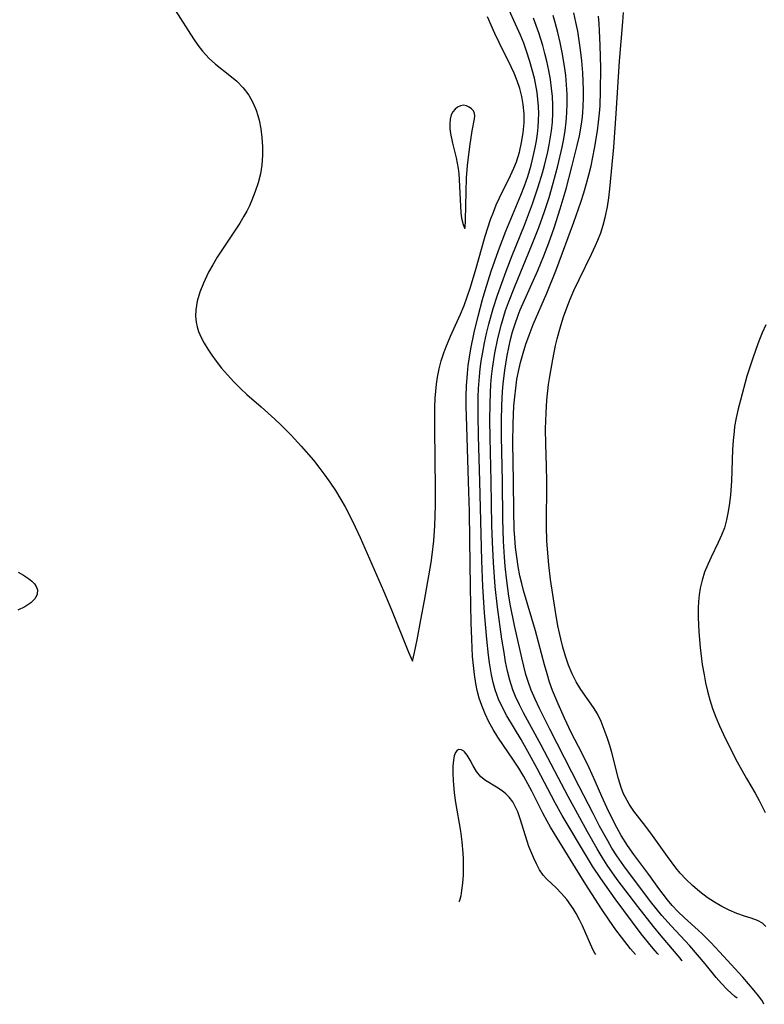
# Model space of a CAD drawing. Header units: inches. Extents: x 1073367 to 1082519, y 1569854 to 1574957.
# Tile 316 of 565: x 1081424 to 1081565, y 1570024 to 1570211. Entities that reach past the tile are written whole.
import ezdxf

# ---------------------------------------------------------------- set-up
doc = ezdxf.new("R2010")
doc.units = ezdxf.units.IN
doc.header["$MEASUREMENT"] = 0
doc.layers.add('CGG_CurvaNivelLidar_v1', color=7, linetype='Continuous', lineweight=30, true_color=0x008008)

msp = doc.modelspace()

# ---------------------------------------------------------------- linework, layer by layer
at = {"layer": 'CGG_CurvaNivelLidar_v1'}
for points in [[(1081540.9219, 1570033.5, 79), (1081539.9887, 1570034.5815, 79), (1081538.2477, 1570036.7834, 79), (1081537.1831, 1570038.2146, 79), (1081535.8999, 1570040.0468, 79), (1081534.5772, 1570042.0132, 79), (1081531.9027, 1570046.0875, 79), (1081530.8185, 1570047.8195, 79), (1081528.9975, 1570050.8306, 79), (1081526.4565, 1570054.8973, 79), (1081524.7481, 1570057.7147, 79), (1081524.0861, 1570058.8829, 79), (1081523.296, 1570060.3722, 79), (1081521.1707, 1570064.5529, 79), (1081519.6536, 1570067.3339, 79), (1081518.7148, 1570068.9205, 79), (1081517.7275, 1570070.4628, 79), (1081514.7419, 1570074.8618, 79), (1081513.8518, 1570076.283, 79), (1081513.0354, 1570077.7428, 79), (1081512.3152, 1570079.2664, 79), (1081511.6913, 1570080.8348, 79), (1081511.2123, 1570082.2572, 79), (1081510.8135, 1570083.7069, 79), (1081510.5266, 1570085.0656, 79), (1081510.266, 1570086.7545, 79), (1081510.0798, 1570088.465, 79), (1081509.9448, 1570090.1913, 79), (1081509.7676, 1570093.4513, 79), (1081509.6515, 1570096.6108, 79), (1081509.514, 1570103.4662, 79), (1081509.4365, 1570112.3989, 79), (1081509.3423, 1570117.7995, 79), (1081509.184, 1570123.502, 79), (1081508.8245, 1570133.94, 79), (1081508.7381, 1570137.8076, 79), (1081508.736, 1570139.7344, 79), (1081508.7811, 1570141.6543, 79), (1081508.9363, 1570143.996, 79), (1081509.1159, 1570145.5637, 79), (1081509.3426, 1570147.1288, 79), (1081509.6079, 1570148.6916, 79), (1081510.232, 1570151.8087, 79), (1081510.971, 1570154.9303, 79), (1081511.8162, 1570158.083, 79), (1081512.3085, 1570159.7806, 79), (1081513.4864, 1570163.5077, 79), (1081514.8281, 1570167.4132, 79), (1081516.2667, 1570171.1078, 79), (1081519.1042, 1570177.9202, 79), (1081519.7841, 1570179.7038, 79), (1081520.4078, 1570181.5063, 79), (1081520.7383, 1570182.5625, 79), (1081521.0434, 1570183.6253, 79), (1081521.4731, 1570185.3217, 79), (1081521.8373, 1570187.0295, 79), (1081522.0643, 1570188.3046, 79), (1081522.2517, 1570189.5829, 79), (1081522.398, 1570190.8874, 79), (1081522.4914, 1570192.193, 79), (1081522.5218, 1570193.4988, 79), (1081522.4788, 1570194.8326, 79), (1081522.367, 1570196.1644, 79), (1081522.1939, 1570197.4928, 79), (1081521.9581, 1570198.8558, 79), (1081521.6733, 1570200.2135, 79), (1081521.2858, 1570201.8028, 79), (1081520.8434, 1570203.3815, 79), (1081520.2135, 1570205.3257, 79), (1081519.6479, 1570206.8586, 79), (1081519.0355, 1570208.3758, 79), (1081515.9338, 1570215.3172, 79)], [(1081453.3875, 1570213.1391, 79.5), (1081456.8591, 1570207.7072, 79.5), (1081457.7043, 1570206.4905, 79.5), (1081458.5963, 1570205.3296, 79.5), (1081459.1905, 1570204.6356, 79.5), (1081459.8623, 1570203.9303, 79.5), (1081461.0446, 1570202.8604, 79.5), (1081463.7753, 1570200.7316, 79.5), (1081465.0908, 1570199.6284, 79.5), (1081466.3253, 1570198.3661, 79.5), (1081467.3892, 1570196.9633, 79.5), (1081468.1663, 1570195.5864, 79.5), (1081468.7792, 1570194.1138, 79.5), (1081469.089, 1570193.131, 79.5), (1081469.3273, 1570192.2037, 79.5), (1081469.648, 1570190.5759, 79.5), (1081469.8657, 1570188.9116, 79.5), (1081469.9804, 1570187.2242, 79.5), (1081469.9832, 1570185.525, 79.5), (1081469.8399, 1570183.664, 79.5), (1081469.5754, 1570182.0271, 79.5), (1081469.1593, 1570180.3118, 79.5), (1081468.6192, 1570178.6219, 79.5), (1081467.9654, 1570176.9639, 79.5), (1081467.4941, 1570175.9323, 79.5), (1081466.9834, 1570174.9166, 79.5), (1081466.4496, 1570173.9411, 79.5), (1081465.6645, 1570172.6407, 79.5), (1081463.1132, 1570168.8256, 79.5), (1081461.3952, 1570166.157, 79.5), (1081460.5386, 1570164.7221, 79.5), (1081459.7394, 1570163.2736, 79.5), (1081458.749, 1570161.2177, 79.5), (1081458.0756, 1570159.5172, 79.5), (1081457.5688, 1570157.8129, 79.5), (1081457.283, 1570156.1103, 79.5), (1081457.2482, 1570154.9439, 79.5), (1081457.3593, 1570153.7904, 79.5), (1081457.5533, 1570152.8979, 79.5), (1081457.832, 1570152.0188, 79.5), (1081458.3053, 1570150.8894, 79.5), (1081458.8808, 1570149.7801, 79.5), (1081459.5768, 1570148.6303, 79.5), (1081460.3448, 1570147.4974, 79.5), (1081461.1684, 1570146.3788, 79.5), (1081462.2178, 1570145.0501, 79.5), (1081463.3245, 1570143.7481, 79.5), (1081464.5458, 1570142.4217, 79.5), (1081465.8291, 1570141.144, 79.5), (1081467.0249, 1570140.0475, 79.5), (1081469.7363, 1570137.6743, 79.5), (1081472.359, 1570135.3247, 79.5), (1081473.482, 1570134.2683, 79.5), (1081475.4489, 1570132.2904, 79.5), (1081477.3596, 1570130.2023, 79.5), (1081479.6597, 1570127.5038, 79.5), (1081480.8836, 1570125.9693, 79.5), (1081481.8537, 1570124.686, 79.5), (1081482.7887, 1570123.3792, 79.5), (1081483.8744, 1570121.7513, 79.5), (1081484.8941, 1570120.0831, 79.5), (1081485.6834, 1570118.6716, 79.5), (1081487.151, 1570115.7841, 79.5), (1081488.5386, 1570112.8256, 79.5), (1081492.9807, 1570102.6857, 79.5), (1081494.4944, 1570099.0426, 79.5), (1081497.747, 1570091.0231, 79.5), (1081498.5, 1570089.2892, 79.5), (1081498.8741, 1570090.9238, 79.5), (1081499.3738, 1570093.3543, 79.5), (1081500.1146, 1570097.1406, 79.5), (1081500.7899, 1570100.8148, 79.5), (1081502.0468, 1570108.0644, 79.5), (1081502.2671, 1570109.5273, 79.5), (1081502.5846, 1570112.2056, 79.5), (1081502.781, 1570115.0341, 79.5), (1081502.8712, 1570118.9843, 79.5), (1081502.8629, 1570122.0126, 79.5), (1081502.7311, 1570133.5204, 79.5), (1081502.7495, 1570137.5956, 79.5), (1081502.8186, 1570139.3193, 79.5), (1081502.911, 1570140.6714, 79.5), (1081503.0472, 1570142.0137, 79.5), (1081503.2405, 1570143.3437, 79.5), (1081503.559, 1570144.9063, 79.5), (1081503.9692, 1570146.4457, 79.5), (1081504.4655, 1570147.959, 79.5), (1081504.8412, 1570148.951, 79.5), (1081505.7593, 1570151.1217, 79.5), (1081507.65, 1570155.3257, 79.5), (1081508.3027, 1570156.9448, 79.5), (1081508.8999, 1570158.5968, 79.5), (1081509.4561, 1570160.2732, 79.5), (1081510.472, 1570163.6027, 79.5), (1081512.2936, 1570170.1417, 79.5), (1081512.7992, 1570171.7442, 79.5), (1081513.3497, 1570173.3297, 79.5), (1081513.8773, 1570174.7253, 79.5), (1081514.4428, 1570176.1015, 79.5), (1081515.0504, 1570177.4541, 79.5), (1081517.1455, 1570181.6582, 79.5), (1081517.785, 1570183.074, 79.5), (1081518.2572, 1570184.2949, 79.5), (1081518.8239, 1570186.1052, 79.5), (1081519.2601, 1570187.9481, 79.5), (1081519.5671, 1570189.8111, 79.5), (1081519.7343, 1570191.6826, 79.5), (1081519.7423, 1570193.429, 79.5), (1081519.5768, 1570195.2039, 79.5), (1081519.2999, 1570196.7197, 79.5), (1081518.9143, 1570198.2162, 79.5), (1081518.4301, 1570199.6881, 79.5), (1081517.8516, 1570201.1293, 79.5), (1081517.2903, 1570202.3337, 79.5), (1081514.9602, 1570206.9693, 79.5), (1081514.1395, 1570208.6834, 79.5), (1081512.7375, 1570211.9014, 79.5)], [(1081560.246, 1570025.193, 77.5), (1081559.821, 1570025.4859, 77.5), (1081559.159, 1570026.0559, 77.5), (1081558.2723, 1570026.894, 77.5), (1081557.2356, 1570027.9801, 77.5), (1081556.2635, 1570029.1092, 77.5), (1081554.1629, 1570031.7136, 77.5), (1081552.7174, 1570033.4507, 77.5), (1081551.2124, 1570035.157, 77.5), (1081547.6607, 1570038.9297, 77.5), (1081545.9164, 1570040.9007, 77.5), (1081544.833, 1570042.228, 77.5), (1081543.7829, 1570043.5863, 77.5), (1081538.7067, 1570050.3334, 77.5), (1081537.3701, 1570052.2471, 77.5), (1081536.4373, 1570053.7156, 77.5), (1081535.6254, 1570055.0912, 77.5), (1081534.0851, 1570057.8986, 77.5), (1081532.8332, 1570060.29, 77.5), (1081530.2239, 1570065.4463, 77.5), (1081524.5999, 1570076.3844, 77.5), (1081522.6305, 1570080.3002, 77.5), (1081521.8084, 1570082.0391, 77.5), (1081521.0645, 1570083.8059, 77.5), (1081520.5531, 1570085.2349, 77.5), (1081520.0779, 1570086.7766, 77.5), (1081519.2669, 1570089.9146, 77.5), (1081517.9036, 1570096.07, 77.5), (1081517.1654, 1570099.7961, 77.5), (1081516.8459, 1570101.6693, 77.5), (1081516.4435, 1570104.5922, 77.5), (1081516.1478, 1570107.37, 77.5), (1081515.9999, 1570109.0675, 77.5), (1081515.8015, 1570112.1301, 77.5), (1081515.6706, 1570116.3263, 77.5), (1081515.5989, 1570123.501, 77.5), (1081515.4237, 1570132.0273, 77.5), (1081515.4223, 1570135.0724, 77.5), (1081515.4981, 1570137.9574, 77.5), (1081515.6447, 1570140.6147, 77.5), (1081515.7575, 1570142.0457, 77.5), (1081516.0534, 1570144.6821, 77.5), (1081516.4951, 1570147.4251, 77.5), (1081516.7987, 1570148.9531, 77.5), (1081517.1453, 1570150.4696, 77.5), (1081517.5407, 1570151.9718, 77.5), (1081517.9389, 1570153.2898, 77.5), (1081518.5858, 1570155.1223, 77.5), (1081518.9789, 1570156.1085, 77.5), (1081522.3313, 1570163.6143, 77.5), (1081523.4835, 1570166.4322, 77.5), (1081524.4102, 1570168.8702, 77.5), (1081525.4157, 1570171.7089, 77.5), (1081526.5987, 1570175.3397, 77.5), (1081527.7063, 1570179.1531, 77.5), (1081528.8302, 1570183.3347, 77.5), (1081529.8398, 1570187.3714, 77.5), (1081530.2445, 1570189.2312, 77.5), (1081530.5834, 1570191.0988, 77.5), (1081530.7579, 1570192.3279, 77.5), (1081530.8898, 1570193.5612, 77.5), (1081530.9845, 1570194.9433, 77.5), (1081531.0287, 1570196.3289, 77.5), (1081531.0245, 1570197.9647, 77.5), (1081530.8808, 1570201.241, 77.5), (1081530.7052, 1570203.4855, 77.5), (1081530.4771, 1570205.6016, 77.5), (1081530.2287, 1570207.3648, 77.5), (1081529.9312, 1570209.1208, 77.5), (1081529.589, 1570210.8688, 77.5), (1081529.2027, 1570212.6072, 77.5)], [(1081565.6825, 1570038.7942, 76.5), (1081565.0502, 1570039.441, 76.5), (1081564.0768, 1570039.9851, 76.5), (1081562.9157, 1570040.3847, 76.5), (1081561.6271, 1570040.773, 76.5), (1081560.1859, 1570041.2838, 76.5), (1081558.711, 1570041.9254, 76.5), (1081557.3512, 1570042.6305, 76.5), (1081555.9355, 1570043.4406, 76.5), (1081554.5502, 1570044.3452, 76.5), (1081553.1335, 1570045.4439, 76.5), (1081551.7703, 1570046.6329, 76.5), (1081550.5618, 1570047.7623, 76.5), (1081549.4183, 1570048.958, 76.5), (1081548.572, 1570049.9813, 76.5), (1081546.9811, 1570052.1395, 76.5), (1081544.1425, 1570056.1291, 76.5), (1081542.8883, 1570057.8219, 76.5), (1081540.5882, 1570060.752, 76.5), (1081539.682, 1570062.0863, 76.5), (1081538.9296, 1570063.4626, 76.5), (1081538.6448, 1570064.0807, 76.5), (1081538.1785, 1570065.2644, 76.5), (1081537.667, 1570066.8958, 76.5), (1081536.3919, 1570071.9428, 76.5), (1081536.0096, 1570073.2491, 76.5), (1081535.5119, 1570074.7765, 76.5), (1081534.9726, 1570076.2753, 76.5), (1081534.3588, 1570077.8018, 76.5), (1081533.6515, 1570079.2629, 76.5), (1081532.9339, 1570080.4623, 76.5), (1081530.5269, 1570083.9218, 76.5), (1081529.6314, 1570085.3551, 76.5), (1081528.843, 1570086.9013, 76.5), (1081528.1687, 1570088.5303, 76.5), (1081527.5865, 1570090.2226, 76.5), (1081527.0805, 1570091.9632, 76.5), (1081526.6814, 1570093.5606, 76.5), (1081526.1665, 1570095.9984, 76.5), (1081525.634, 1570099.1051, 76.5), (1081524.7614, 1570104.8571, 76.5), (1081524.4375, 1570107.6245, 76.5), (1081524.0705, 1570112.0979, 76.5), (1081523.9751, 1570114.9593, 76.5), (1081524.058, 1570123.4954, 76.5), (1081523.9944, 1570126.4179, 76.5), (1081523.8552, 1570130.5563, 76.5), (1081523.8137, 1570133.519, 76.5), (1081523.9094, 1570136.5489, 76.5), (1081524.0741, 1570138.9505, 76.5), (1081524.3906, 1570141.9599, 76.5), (1081524.6007, 1570143.4567, 76.5), (1081525.1709, 1570146.6857, 76.5), (1081525.7099, 1570149.3191, 76.5), (1081526.0127, 1570150.6256, 76.5), (1081526.3653, 1570151.9856, 76.5), (1081526.7569, 1570153.3323, 76.5), (1081527.2328, 1570154.8009, 76.5), (1081527.8307, 1570156.5041, 76.5), (1081528.4766, 1570158.1858, 76.5), (1081529.1846, 1570159.8374, 76.5), (1081530.1731, 1570161.888, 76.5), (1081532.5722, 1570166.6937, 76.5), (1081533.3282, 1570168.3433, 76.5), (1081533.7632, 1570169.3924, 76.5), (1081534.2938, 1570170.8025, 76.5), (1081534.7661, 1570172.2313, 76.5), (1081535.1713, 1570173.6789, 76.5), (1081535.609, 1570175.7364, 76.5), (1081535.8583, 1570177.4294, 76.5), (1081536.0449, 1570179.1377, 76.5), (1081536.771, 1570187.0689, 76.5), (1081537.2482, 1570193.502, 76.5), (1081537.8517, 1570203.4643, 76.5), (1081538.5012, 1570210.9312, 76.5), (1081538.6213, 1570212.6667, 76.5)], [(1081545.3066, 1570033.5, 78.5), (1081545.1179, 1570033.6616, 78.5), (1081544.6443, 1570034.172, 78.5), (1081543.9376, 1570034.9933, 78.5), (1081542.0164, 1570037.416, 78.5), (1081537.0424, 1570044.0932, 78.5), (1081534.2874, 1570047.9445, 78.5), (1081532.7434, 1570050.2918, 78.5), (1081531.7504, 1570051.8917, 78.5), (1081526.9379, 1570059.9507, 78.5), (1081525.6224, 1570062.3168, 78.5), (1081522.2082, 1570068.8883, 78.5), (1081520.7662, 1570071.5733, 78.5), (1081519.1613, 1570074.3869, 78.5), (1081516.4362, 1570078.9019, 78.5), (1081515.6602, 1570080.3425, 78.5), (1081514.8816, 1570082.0522, 78.5), (1081514.2437, 1570083.817, 78.5), (1081513.8493, 1570085.2359, 78.5), (1081513.5324, 1570086.6815, 78.5), (1081513.1551, 1570088.9542, 78.5), (1081512.9604, 1570090.4464, 78.5), (1081512.635, 1570093.4585, 78.5), (1081512.1951, 1570098.4728, 78.5), (1081511.8659, 1570103.4733, 78.5), (1081511.6606, 1570108.4593, 78.5), (1081511.3199, 1570123.5, 78.5), (1081511.0689, 1570132.1551, 78.5), (1081511.0008, 1570136.0947, 78.5), (1081511.0135, 1570139.4966, 78.5), (1081511.0682, 1570141.193, 78.5), (1081511.2226, 1570143.4706, 78.5), (1081511.3775, 1570144.9092, 78.5), (1081511.5733, 1570146.3432, 78.5), (1081511.8635, 1570148.1064, 78.5), (1081512.1998, 1570149.8628, 78.5), (1081512.5878, 1570151.654, 78.5), (1081513.022, 1570153.4354, 78.5), (1081513.8492, 1570156.3577, 78.5), (1081514.6892, 1570158.9379, 78.5), (1081516.3328, 1570163.496, 78.5), (1081517.4753, 1570166.4698, 78.5), (1081519.776, 1570172.2162, 78.5), (1081521.3023, 1570176.2764, 78.5), (1081522.4305, 1570179.5441, 78.5), (1081523.2422, 1570182.2212, 78.5), (1081523.6061, 1570183.569, 78.5), (1081524.2211, 1570186.1881, 78.5), (1081524.4847, 1570187.5034, 78.5), (1081524.9156, 1570190.1706, 78.5), (1081525.0971, 1570191.8456, 78.5), (1081525.1906, 1570193.5233, 78.5), (1081525.1846, 1570195.1233, 78.5), (1081525.0987, 1570196.7238, 78.5), (1081524.9473, 1570198.3229, 78.5), (1081524.7342, 1570199.9186, 78.5), (1081524.4264, 1570201.6799, 78.5), (1081524.0505, 1570203.432, 78.5), (1081523.6793, 1570204.9226, 78.5), (1081523.2662, 1570206.4045, 78.5), (1081522.498, 1570208.8262, 78.5), (1081521.5005, 1570211.5979, 78.5)], [(1081549.7793, 1570032.2201, 78), (1081549.7322, 1570032.3626, 78), (1081549.4279, 1570032.7754, 78), (1081545.7701, 1570037.0746, 78), (1081544.3231, 1570038.8442, 78), (1081541.337, 1570042.6536, 78), (1081537.4511, 1570047.7646, 78), (1081535.5495, 1570050.4707, 78), (1081534.5517, 1570052.0241, 78), (1081533.5955, 1570053.6059, 78), (1081531.7572, 1570056.8373, 78), (1081528.0783, 1570063.5421, 78), (1081522.9881, 1570073.3417, 78), (1081519.6224, 1570079.4747, 78), (1081518.83, 1570080.9913, 78), (1081518.0761, 1570082.6035, 78), (1081517.5774, 1570083.8728, 78), (1081517.004, 1570085.7023, 78), (1081516.5762, 1570087.4202, 78), (1081516.2164, 1570089.1652, 78), (1081515.906, 1570090.9299, 78), (1081515.5177, 1570093.4595, 78), (1081514.6504, 1570099.5864, 78), (1081514.2201, 1570103.4887, 78), (1081513.8783, 1570108.0794, 78), (1081513.6917, 1570111.9276, 78), (1081513.5989, 1570115.1087, 78), (1081513.4613, 1570123.4991, 78), (1081513.2536, 1570131.8591, 78), (1081513.2193, 1570135.0922, 78), (1081513.2538, 1570138.2444, 78), (1081513.3288, 1570140.3611, 78), (1081513.4215, 1570141.9193, 78), (1081513.5545, 1570143.473, 78), (1081513.7262, 1570144.9562, 78), (1081514.1836, 1570147.9068, 78), (1081514.735, 1570150.6566, 78), (1081515.4177, 1570153.3975, 78), (1081516.2123, 1570155.9962, 78), (1081516.7533, 1570157.5402, 78), (1081517.9378, 1570160.5963, 78), (1081521.1458, 1570168.3044, 78), (1081522.5075, 1570171.8058, 78), (1081523.5979, 1570174.8606, 78), (1081524.4631, 1570177.503, 78), (1081525.2659, 1570180.2119, 78), (1081525.7221, 1570181.8698, 78), (1081526.1511, 1570183.5333, 78), (1081526.9485, 1570187.0594, 78), (1081527.2556, 1570188.6597, 78), (1081527.5197, 1570190.2635, 78), (1081527.7297, 1570191.871, 78), (1081527.879, 1570193.6107, 78), (1081527.9342, 1570195.3905, 78), (1081527.9039, 1570197.1733, 78), (1081527.8021, 1570198.9567, 78), (1081527.637, 1570200.7384, 78), (1081527.4111, 1570202.5158, 78), (1081526.9847, 1570205.0593, 78), (1081526.596, 1570206.9906, 78), (1081526.1537, 1570208.911, 78), (1081525.6484, 1570210.8162, 78), (1081525.26, 1570212.1105, 78)], [(1081565.3415, 1570024.0205, 77), (1081565.2629, 1570024.2543, 77), (1081564.9116, 1570024.8134, 77), (1081564.3097, 1570025.6423, 77), (1081563.483, 1570026.6758, 77), (1081561.2905, 1570029.1976, 77), (1081556.8949, 1570034.0215, 77), (1081555.2328, 1570035.7747, 77), (1081553.6475, 1570037.3662, 77), (1081552.8384, 1570038.1328, 77), (1081550.2267, 1570040.4793, 77), (1081548.9683, 1570041.6825, 77), (1081547.8761, 1570042.8434, 77), (1081546.9837, 1570043.8966, 77), (1081545.3409, 1570046.0646, 77), (1081543.4631, 1570048.6968, 77), (1081540.581, 1570052.5154, 77), (1081539.3692, 1570054.234, 77), (1081538.1899, 1570056.1384, 77), (1081537.3497, 1570057.6605, 77), (1081535.7841, 1570060.7898, 77), (1081534.5098, 1570063.541, 77), (1081533.2395, 1570066.4468, 77), (1081532.0761, 1570068.9928, 77), (1081530.7396, 1570071.7231, 77), (1081528.6986, 1570075.7556, 77), (1081527.4042, 1570078.4347, 77), (1081526.1868, 1570081.1514, 77), (1081525.1267, 1570083.7461, 77), (1081524.5807, 1570085.3009, 77), (1081524.0865, 1570086.8769, 77), (1081523.5989, 1570088.5778, 77), (1081521.868, 1570095.0923, 77), (1081519.6134, 1570102.7612, 77), (1081519.276, 1570104.0749, 77), (1081518.9398, 1570105.555, 77), (1081518.6037, 1570107.3341, 77), (1081518.3318, 1570109.126, 77), (1081518.1169, 1570110.928, 77), (1081517.9564, 1570112.7378, 77), (1081517.8607, 1570114.3175, 77), (1081517.7604, 1570117.8125, 77), (1081517.7128, 1570123.5001, 77), (1081517.6006, 1570130.8638, 77), (1081517.6317, 1570134.4698, 77), (1081517.8011, 1570137.8779, 77), (1081517.944, 1570139.5736, 77), (1081518.1322, 1570141.2612, 77), (1081518.375, 1570142.9379, 77), (1081518.7656, 1570144.9765, 77), (1081519.0429, 1570146.1423, 77), (1081519.5309, 1570147.8752, 77), (1081520.0867, 1570149.5901, 77), (1081520.6908, 1570151.2914, 77), (1081521.4789, 1570153.3485, 77), (1081524.024, 1570159.309, 77), (1081525.7432, 1570163.5481, 77), (1081527.0527, 1570166.9823, 77), (1081529.192, 1570172.7919, 77), (1081530.5313, 1570176.6151, 77), (1081531.0983, 1570178.369, 77), (1081531.6188, 1570180.1364, 77), (1081532.0568, 1570181.8248, 77), (1081532.4522, 1570183.5252, 77), (1081533.1328, 1570186.8467, 77), (1081533.6836, 1570190.1889, 77), (1081533.8976, 1570191.856, 77), (1081534.0648, 1570193.5283, 77), (1081534.1658, 1570194.9476, 77), (1081534.2809, 1570197.7939, 77), (1081534.3075, 1570202.089, 77), (1081534.2117, 1570206.4678, 77), (1081534.0899, 1570209.2028, 77), (1081533.9909, 1570210.6161, 77), (1081533.857, 1570212.025, 77)], [(1081565.6738, 1570153.2775, 76.5), (1081564.9978, 1570151.7356, 76.5), (1081564.3654, 1570150.1706, 76.5), (1081563.7708, 1570148.5869, 76.5), (1081563.1319, 1570146.7567, 76.5), (1081562.0999, 1570143.4981, 76.5), (1081560.8451, 1570138.9777, 76.5), (1081560.4311, 1570137.2995, 76.5), (1081560.0644, 1570135.6152, 76.5), (1081559.7642, 1570133.922, 76.5), (1081559.6383, 1570133.0102, 76.5), (1081559.4681, 1570131.3049, 76.5), (1081559.3597, 1570129.5923, 76.5), (1081559.1342, 1570123.5401, 76.5), (1081558.9548, 1570120.9451, 76.5), (1081558.7783, 1570119.3378, 76.5), (1081558.5387, 1570117.7535, 76.5), (1081558.2209, 1570116.1996, 76.5), (1081557.8057, 1570114.6854, 76.5), (1081557.2827, 1570113.2505, 76.5), (1081556.6543, 1570111.8454, 76.5), (1081555.2825, 1570109.0707, 76.5), (1081554.6317, 1570107.6616, 76.5), (1081554.0591, 1570106.2093, 76.5), (1081553.5846, 1570104.7197, 76.5), (1081553.2238, 1570103.1962, 76.5), (1081553.0231, 1570101.9299, 76.5), (1081552.8959, 1570100.6463, 76.5), (1081552.8288, 1570099.3485, 76.5), (1081552.8151, 1570097.5863, 76.5), (1081552.9304, 1570094.851, 76.5), (1081553.1929, 1570091.8697, 76.5), (1081553.611, 1570088.6586, 76.5), (1081553.9388, 1570086.7176, 76.5), (1081554.2494, 1570085.1533, 76.5), (1081554.6074, 1570083.6007, 76.5), (1081555.057, 1570081.9418, 76.5), (1081555.5788, 1570080.3053, 76.5), (1081556.2033, 1570078.6279, 76.5), (1081556.8936, 1570076.9742, 76.5), (1081557.6315, 1570075.339, 76.5), (1081558.5787, 1570073.3575, 76.5), (1081560.2314, 1570070.1193, 76.5), (1081561.0972, 1570068.5328, 76.5), (1081561.9944, 1570066.9765, 76.5), (1081563.6675, 1570064.2109, 76.5), (1081564.4545, 1570062.8127, 76.5), (1081565.0254, 1570061.6786, 76.5), (1081565.5604, 1570060.5253, 76.5)], [(1081423.5357, 1570106.2145, 79), (1081424.5691, 1570105.6417, 79), (1081425.4845, 1570105.0403, 79), (1081426.1092, 1570104.5389, 79), (1081426.6173, 1570104.0154, 79), (1081426.961, 1570103.5147, 79), (1081427.2014, 1570102.8719, 79), (1081427.1663, 1570102.0561, 79), (1081426.7378, 1570101.2342, 79), (1081425.9085, 1570100.3916, 79), (1081424.799, 1570099.6309, 79), (1081423.4836, 1570098.9871, 79)], [(1081533.3608, 1570033.5, 79.5), (1081533.1612, 1570033.7193, 79.5), (1081532.7868, 1570034.4207, 79.5), (1081530.8495, 1570038.9357, 79.5), (1081530.2782, 1570040.1008, 79.5), (1081529.6386, 1570041.2704, 79.5), (1081529.0367, 1570042.2566, 79.5), (1081527.853, 1570043.9324, 79.5), (1081526.8402, 1570045.1263, 79.5), (1081525.8295, 1570046.167, 79.5), (1081524.0671, 1570047.8011, 79.5), (1081523.3408, 1570048.5986, 79.5), (1081522.6615, 1570049.6173, 79.5), (1081522.0645, 1570050.7547, 79.5), (1081521.5741, 1570051.8018, 79.5), (1081520.6571, 1570054.02, 79.5), (1081520.2814, 1570055.0657, 79.5), (1081518.9868, 1570059.3012, 79.5), (1081518.504, 1570060.6418, 79.5), (1081517.9245, 1570061.8929, 79.5), (1081517.5567, 1570062.5163, 79.5), (1081516.8988, 1570063.3965, 79.5), (1081516.2437, 1570064.064, 79.5), (1081515.5296, 1570064.6451, 79.5), (1081514.4742, 1570065.3368, 79.5), (1081512.3942, 1570066.5911, 79.5), (1081511.499, 1570067.3136, 79.5), (1081510.6981, 1570068.2845, 79.5), (1081510.0488, 1570069.3606, 79.5), (1081509.4765, 1570070.4363, 79.5), (1081508.9132, 1570071.3999, 79.5), (1081508.4089, 1570072.0321, 79.5), (1081508.2562, 1570072.1753, 79.5), (1081507.8453, 1570072.4406, 79.5), (1081507.2703, 1570072.4718, 79.5), (1081506.9446, 1570072.269, 79.5), (1081506.6735, 1570071.9086, 79.5), (1081506.4326, 1570071.2844, 79.5), (1081506.2755, 1570070.4929, 79.5), (1081506.1706, 1570069.3275, 79.5), (1081506.1505, 1570068.0083, 79.5), (1081506.208, 1570066.5772, 79.5), (1081506.4312, 1570064.279, 79.5), (1081506.7067, 1570062.4086, 79.5), (1081507.6026, 1570056.9844, 79.5), (1081507.871, 1570054.9392, 79.5), (1081508.0738, 1570052.7667, 79.5), (1081508.1301, 1570051.6848, 79.5), (1081508.1532, 1570050.4776, 79.5), (1081508.1101, 1570048.6823, 79.5), (1081507.9951, 1570047.0602, 79.5), (1081507.837, 1570045.6704, 79.5), (1081507.679, 1570044.6608, 79.5), (1081507.5263, 1570043.9373, 79.5), (1081507.3955, 1570043.5477, 79.5), (1081507.3257, 1570043.5, 79.5)]]:
    msp.add_polyline3d(points, dxfattribs=at)
msp.add_polyline3d([(1081508.5, 1570171.6433, 80), (1081508.5909, 1570173.2446, 80), (1081508.7828, 1570181.2603, 80), (1081508.9454, 1570183.6143, 80), (1081509.409, 1570187.2356, 80), (1081509.8747, 1570190.1683, 80), (1081510.2981, 1570192.4783, 80), (1081510.3552, 1570193.0245, 80), (1081510.3033, 1570193.5078, 80), (1081510.0833, 1570193.9597, 80), (1081509.7298, 1570194.3455, 80), (1081509.2938, 1570194.667, 80), (1081508.7738, 1570194.9287, 80), (1081508.2175, 1570195.042, 80), (1081507.6471, 1570194.9532, 80), (1081507.0835, 1570194.6847, 80), (1081506.6102, 1570194.3092, 80), (1081506.201, 1570193.8262, 80), (1081505.8862, 1570193.2467, 80), (1081505.6641, 1570192.432, 80), (1081505.5905, 1570191.5234, 80), (1081505.6357, 1570190.5512, 80), (1081505.7529, 1570189.6751, 80), (1081506.1283, 1570187.8652, 80), (1081506.8076, 1570185.0734, 80), (1081507.202, 1570183.0197, 80), (1081507.3153, 1570182.022, 80), (1081507.3927, 1570180.9025, 80), (1081507.5525, 1570177.0844, 80), (1081507.7206, 1570174.642, 80), (1081507.8525, 1570173.5963, 80), (1081508.1095, 1570172.3695, 80), (1081508.3009, 1570171.8392, 80), (1081508.4108, 1570171.6717, 80)], close=True, dxfattribs=at)

doc.saveas('drawing.dxf')
